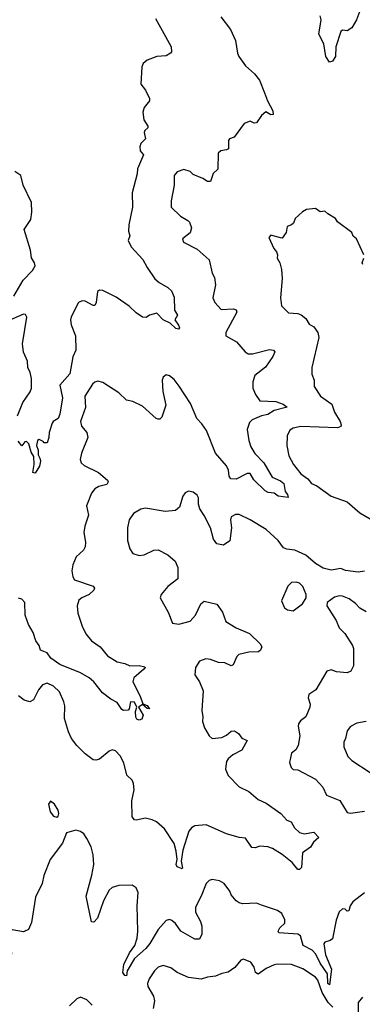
# Model space of a CAD drawing. Extents: x 1603745 to 1745082, y 385868 to 533966.
# Tile 455 of 646: x 1704642 to 1706801, y 455054 to 461257. Entities that reach past the tile are written whole.
import ezdxf

# ---------------------------------------------------------------- set-up
doc = ezdxf.new("R2010")
doc.units = 0

msp = doc.modelspace()

# ---------------------------------------------------------------- linework, layer by layer
at = {"layer": '0CON20XD'}
for points in [[(1706783.6, 461306.4), (1706764.5, 461255.5), (1706734.5, 461205.5), (1706705, 461186), (1706675, 461190), (1706665, 461182.5), (1706634.2, 461085), (1706632, 461025), (1706613.3, 460995), (1706595, 460988.8), (1706571.4, 461025), (1706559.1, 461105), (1706526.5, 461165), (1706541.4, 461255), (1706535, 461280)], [(1705908.8, 461275), (1705970, 461195), (1706001.4, 461125), (1706013.6, 461045), (1706023.3, 461025), (1706065, 460965.6), (1706121.9, 460915), (1706153.1, 460875), (1706185, 460796.7), (1706203.8, 460745), (1706236.7, 460683.3), (1706240, 460660), (1706225, 460657.5), (1706193.6, 460676.4), (1706165, 460652.5), (1706135, 460606.7), (1706120, 460605), (1706095, 460616.7), (1706056.4, 460603.6), (1705993.9, 460516.1), (1705963.8, 460505), (1705958, 460495), (1705956.9, 460443.1), (1705945, 460435.8), (1705909.2, 460430.8), (1705892, 460415), (1705891.2, 460315), (1705861.7, 460288.3), (1705845, 460237.5), (1705825, 460236.7), (1705795.9, 460255.9), (1705735, 460281.2), (1705715, 460301.2), (1705675, 460313.3), (1705635, 460298), (1705615.9, 460274.1), (1705615.8, 460215), (1705596.1, 460116.1), (1705595.9, 460075.9), (1705655, 460018.8), (1705701.7, 459991.7), (1705711.2, 459981.2), (1705724, 459945), (1705715, 459913.3), (1705666.7, 459875), (1705673.3, 459855), (1705760.5, 459810.5), (1705835, 459743.3), (1705855, 459660), (1705868.3, 459631.7), (1705875.8, 459585.8), (1705858.8, 459505), (1705871.2, 459475), (1705911.3, 459431.3), (1705990, 459435), (1706005, 459428.8), (1706010, 459415), (1705940.6, 459285), (1705940.6, 459265), (1706007.9, 459227.9), (1706061.9, 459165), (1706082.1, 459152.1), (1706108.6, 459151.4), (1706215, 459178.7), (1706241.2, 459175), (1706250, 459165), (1706236.8, 459135), (1706191.7, 459068.3), (1706122.9, 459015), (1706110.8, 458975), (1706111.2, 458935), (1706128.2, 458895), (1706155, 458854.5), (1706255, 458851.2), (1706302, 458835), (1706326.7, 458815), (1706245.2, 458794.8), (1706205, 458769.7), (1706165, 458760), (1706105.8, 458735), (1706090.5, 458719.5), (1706076.1, 458675), (1706084.7, 458605), (1706097.5, 458565), (1706123.2, 458523.2), (1706179.5, 458465), (1706233.5, 458375), (1706285, 458352.3), (1706305.3, 458335), (1706314, 458285), (1706329.4, 458265), (1706333.6, 458246.4), (1706271.2, 458255), (1706245, 458272.9), (1706207.7, 458277.7), (1706187.7, 458287.7), (1706117.7, 458357.7), (1706095, 458397.9), (1706075, 458398.1), (1706005, 458362.5), (1705972.5, 458365), (1705961.7, 458381.7), (1705957.9, 458417.9), (1705945.7, 458445.7), (1705875.6, 458525), (1705818.6, 458668.6), (1705790.5, 458710.5), (1705757.8, 458745), (1705718.5, 458838.5), (1705646.9, 458946.9), (1705615, 458990), (1705585, 459014), (1705565, 459018.8), (1705545.9, 459004.1), (1705539.2, 458985), (1705543.8, 458915), (1705561.7, 458828.3), (1705537.7, 458752.3), (1705525, 458740), (1705515, 458740), (1705502.5, 458745), (1705415, 458821.2), (1705355, 458852), (1705315, 458860), (1705266.2, 458905), (1705165, 458971.4), (1705135, 458980), (1705115, 458974), (1705099.7, 458960.3), (1705052.5, 458885), (1705057, 458813), (1705025.5, 458725), (1705031.5, 458695), (1705065.5, 458655), (1705071.8, 458625), (1705031.2, 458525), (1705023.5, 458485), (1705030, 458465), (1705047.7, 458447.7), (1705139.2, 458405), (1705194.4, 458355), (1705198.6, 458345), (1705190.7, 458329.3), (1705140, 458315), (1705115, 458300.8), (1705095, 458273.8), (1705061.9, 458195), (1705075.6, 458135), (1705051.1, 458065), (1705045.8, 458025.8), (1705055.8, 457965), (1705054, 457935), (1705043.8, 457915), (1704996.6, 457873.4), (1704977.4, 457822.6), (1704971.2, 457785), (1704976.4, 457746.4), (1704988, 457728), (1705105, 457688.6), (1705114, 457675), (1705108.1, 457661.9), (1705078.8, 457635), (1705034, 457615), (1705015, 457600), (1705003.6, 457565), (1705007.4, 457517.4), (1705034.6, 457435), (1705058.5, 457388.5), (1705095, 457344.4), (1705148, 457305), (1705195, 457250), (1705255, 457212.1), (1705305, 457200.6), (1705335, 457185.5), (1705395, 457187.1), (1705430, 457180), (1705432.5, 457175), (1705423.3, 457165), (1705360, 457110), (1705354.2, 457085.8), (1705401.2, 456995), (1705417.5, 456947.5), (1705445, 456937.1), (1705460, 456915), (1705445, 456916.7), (1705415, 456942.5), (1705390, 456925), (1705420, 456875), (1705410.7, 456849.3), (1705395, 456843.3), (1705380, 456850), (1705373.4, 456863.4), (1705371.2, 456898.8), (1705380, 456925), (1705365, 456957.5), (1705340, 456960), (1705332.5, 456915), (1705325, 456907.5), (1705295, 456903.8), (1705285, 456910), (1705256.7, 456955), (1705215, 456976), (1705164.2, 457015), (1705108.9, 457085), (1705079.9, 457109.9), (1705025, 457141.6), (1704895.6, 457195), (1704838.6, 457235), (1704815, 457268.6), (1704772.5, 457285), (1704763.8, 457315), (1704743.4, 457343.4), (1704727.1, 457395), (1704697, 457447), (1704676.7, 457505), (1704674.3, 457585), (1704656, 457605), (1704635, 457613.1)], [(1705498, 461265), (1705560.6, 461150.6)], [(1705560.6, 461150.6), (1705596.7, 461085), (1705597.5, 461055), (1705591.2, 461045), (1705565, 461028.6), (1705505.6, 461024.4), (1705445, 461002), (1705419.5, 460980.5), (1705410.7, 460959.3), (1705405, 460850), (1705435, 460812.5), (1705460.7, 460760.7), (1705458.8, 460745), (1705425, 460702.5), (1705416.7, 460675), (1705423.8, 460625), (1705450, 460585), (1705450, 460575), (1705431.2, 460558.8), (1705426, 460545), (1705433.8, 460505), (1705404.4, 460475.6), (1705398, 460455), (1705400.5, 460430.5), (1705421.2, 460405), (1705383.4, 460316.6), (1705382.7, 460285), (1705350.4, 460165), (1705353.3, 460075), (1705330, 459965), (1705327.5, 459925), (1705335.8, 459895), (1705325.7, 459865), (1705344.2, 459825), (1705417.9, 459745), (1705444.7, 459694.7), (1705493.9, 459623.9), (1705520.1, 459600.1), (1705575, 459568.9), (1705598, 459548), (1705615, 459507.5), (1705617, 459427), (1705636.2, 459395), (1705620, 459365), (1705642.9, 459332.9), (1705648, 459315), (1705643.3, 459306.7), (1705625, 459312), (1705590, 459345), (1705546.7, 459366.7), (1705505, 459407.5), (1705460, 459395), (1705439.3, 459380.7), (1705415, 459383.3), (1705375, 459410), (1705331.7, 459451.7), (1705248.7, 459508.7), (1705165, 459551.4), (1705145, 459552.5), (1705132, 459545), (1705124.4, 459475), (1705115, 459455.8), (1705105, 459455.6), (1705055, 459483.6), (1705035, 459484.5), (1705013.1, 459475), (1704966.8, 459385), (1704962.2, 459365), (1704965.4, 459334.6), (1704993.1, 459265), (1704995.8, 459175), (1704976.9, 459133.1), (1704956.8, 459025), (1704894.2, 458955), (1704912.2, 458875), (1704895, 458772.5), (1704883.3, 458745), (1704852.5, 458725), (1704846.7, 458715), (1704826.7, 458655), (1704826.1, 458623.9), (1704815, 458590), (1704795, 458590), (1704790, 458600), (1704765, 458612.5), (1704754.2, 458605.8), (1704746.9, 458575), (1704757.1, 458545), (1704757.5, 458515), (1704769.4, 458495), (1704772.5, 458475), (1704765.5, 458444.5), (1704739.5, 458400.5), (1704723.9, 458403.9), (1704732.2, 458455), (1704730.8, 458505), (1704713.1, 458533.1), (1704700, 458585), (1704685, 458600), (1704675, 458597.5), (1704655, 458572.5), (1704631.1, 458601.1)], [(1704604.6, 459515), (1704664.4, 459615), (1704722.7, 459677.3), (1704740, 459705), (1704735.5, 459725), (1704715.3, 459755.3), (1704708.8, 459805), (1704670, 459935), (1704711.5, 459998.5), (1704718.9, 460045), (1704715.6, 460105.6), (1704663.6, 460215), (1704648.2, 460275), (1704611.1, 460301.1)], [(1706809.4, 459775), (1706765, 459876.2), (1706743.8, 459893.8), (1706735, 459916.7), (1706645, 459984), (1706632, 460005), (1706583.3, 460033.3), (1706565, 460051.2), (1706535, 460046.7), (1706505, 460066.7), (1706449.5, 460060.5), (1706423.2, 460046.8), (1706376.7, 460005), (1706366.2, 459975), (1706355, 459963.3), (1706327, 459953), (1706320, 459915), (1706295, 459880), (1706285, 459882.5), (1706225, 459900), (1706212.5, 459885), (1706243.3, 459815), (1706260, 459795), (1706266.7, 459775), (1706264, 459755), (1706281.2, 459725), (1706292, 459682), (1706295.8, 459625.8), (1706285.8, 459505), (1706292, 459455), (1706335, 459410), (1706395, 459405.8), (1706415, 459397.5), (1706444.4, 459374.4), (1706465, 459339.2), (1706495, 459322), (1706520, 459285), (1706526.9, 459255), (1706482.5, 459065), (1706483.4, 459023.4), (1706498, 458985), (1706497.5, 458945), (1706537.1, 458885), (1706609.2, 458835), (1706625.6, 458785), (1706661.1, 458725), (1706666.7, 458705), (1706665, 458694), (1706644.5, 458685.5), (1706414.4, 458694.4), (1706365, 458683.3), (1706345, 458670), (1706326.9, 458635), (1706324.4, 458575), (1706338.6, 458508.6), (1706366.5, 458455), (1706414.4, 458395), (1706458.1, 458365), (1706480.8, 458335), (1706515, 458319.2), (1706605, 458255.4), (1706705, 458218.9), (1706785, 458150.4), (1706875, 458098.4)], [(1706803.1, 459715), (1706800.6, 459725), (1706811.4, 459755)], [(1704628.8, 458761.2), (1704660.6, 458845), (1704707.6, 458912.4), (1704715.6, 458935), (1704716.9, 458996.9), (1704708.6, 459035), (1704691.9, 459065), (1704690.6, 459105), (1704665, 459162.5), (1704659.5, 459215), (1704687, 459383), (1704679.1, 459399.1), (1704665, 459402.5), (1704565, 459358)], [(1706815, 457783.3), (1706775, 457775.8), (1706695, 457786.4), (1706665, 457800), (1706605, 457789.6), (1706555, 457800.9), (1706505, 457831.2), (1706445, 457884), (1706375, 457914.6), (1706325, 457920.4), (1706305, 457928.9), (1706270, 457975), (1706195.6, 458045.6), (1706095, 458105.5), (1706025, 458138.6), (1706000.9, 458139.1), (1705974.2, 458125), (1705970, 458105), (1705975.6, 458055), (1705966.4, 457973.6), (1705925, 457946.9), (1705885, 457954.4), (1705862.9, 457985), (1705844.3, 458055), (1705805, 458133.3), (1705776.2, 458175), (1705768.8, 458205), (1705768.8, 458245), (1705760.7, 458260.7), (1705735, 458280), (1705705, 458286.7), (1705684.1, 458275.9), (1705670, 458255), (1705648.8, 458185), (1705622.5, 458165), (1705558.8, 458158.8), (1705435, 458180), (1705405, 458172), (1705358.8, 458145), (1705330.8, 458105), (1705320, 458055), (1705321.9, 457975), (1705335, 457922.5), (1705355, 457894), (1705395, 457880.8), (1705425, 457886), (1705487.5, 457915), (1705515, 457916.7), (1705575, 457885.6), (1705621.9, 457845), (1705637.5, 457805), (1705639.2, 457735), (1705576.2, 457685), (1705533.8, 457635), (1705526.7, 457615), (1705577.1, 457525), (1705605, 457453.8), (1705645, 457448.6), (1705715, 457467.5), (1705750, 457505), (1705782.7, 457577.3), (1705805, 457593.8), (1705885, 457574), (1705919.5, 457525), (1705940, 457465), (1706006.2, 457425), (1706090.7, 457390.7), (1706156.7, 457325), (1706166.7, 457305), (1706160, 457285), (1706146.4, 457273.6), (1706085, 457271.5), (1706023, 457257), (1706010.8, 457245), (1705987.3, 457192.7), (1705975, 457186.2), (1705935, 457204), (1705895, 457206.2), (1705845, 457225.7), (1705815, 457230), (1705774, 457215), (1705748.8, 457175), (1705745, 457130), (1705773.8, 457085), (1705798.8, 457028.8), (1705788.8, 456905), (1705796.1, 456863.9), (1705793.3, 456835), (1705805.8, 456795.8), (1705835.9, 456745.9), (1705855, 456728.8), (1705915, 456735.6), (1705945, 456749.4), (1705975, 456774.2), (1705995, 456776.2), (1706019.7, 456759.7), (1706041.2, 456731.2), (1706076.2, 456715), (1706041.4, 456655), (1705985, 456625.7), (1705955, 456600), (1705945, 456583.3), (1705940, 456555), (1705939.2, 456535), (1705954.7, 456494.7), (1706025, 456424.4), (1706084.7, 456394.7), (1706145, 456344.5), (1706195, 456320), (1706288, 456255), (1706324.4, 456214.4), (1706352.7, 456202.7), (1706372.5, 456165), (1706405, 456137.1), (1706435, 456126.9), (1706495, 456137.5), (1706526.7, 456105), (1706494, 456076), (1706475, 456043.8), (1706422.9, 456007.1), (1706418, 455915), (1706405, 455903.3), (1706395, 455902.5), (1706358, 455948), (1706295, 455997.5), (1706235, 456034.4), (1706205, 456045.6), (1706155, 456049.2), (1706125, 456038.8), (1706105, 456040.8), (1706065, 456100.8), (1706025, 456104.4), (1705945, 456127.1), (1705816.5, 456183.5), (1705745, 456177.9), (1705724.4, 456165.6), (1705707.5, 456145), (1705669.5, 456025), (1705658.8, 455955), (1705667.7, 455912.3), (1705665, 455906.2), (1705635, 455920.3), (1705628.4, 455935), (1705634.7, 455965), (1705627.6, 456017.6), (1705615, 456067.5), (1705555, 456160), (1705503, 456203), (1705475.8, 456215.8), (1705435, 456226.2), (1705375, 456213.3), (1705365, 456216.7), (1705350, 456235), (1705348.5, 456335), (1705362.5, 456405), (1705359.2, 456445), (1705350, 456465), (1705317.5, 456497.5), (1705298.1, 456575), (1705275, 456620), (1705245, 456650), (1705225, 456656), (1705205, 456648.8), (1705145, 456598), (1705121.7, 456591.7), (1705104.1, 456594.1), (1705055, 456632), (1705002.5, 456685), (1704969.1, 456729.1), (1704949.2, 456770.8), (1704923.7, 456853.7), (1704925.6, 456935), (1704920.3, 456960.3), (1704892.1, 457022.1), (1704855, 457058), (1704815, 457076), (1704785, 457066), (1704760.8, 457035), (1704728.8, 456971.2), (1704705, 456958.8), (1704670.3, 456970.3), (1704635, 456998)], [(1706365, 457533.3), (1706423.9, 457576.1), (1706447.5, 457615), (1706447.5, 457635), (1706425, 457686.7), (1706405, 457706), (1706385, 457713.8), (1706355, 457710), (1706332.1, 457687.9), (1706291.2, 457595), (1706310.7, 457550.7), (1706328.3, 457538.3), (1706365, 457533.3)], [(1706825, 457526), (1706785, 457548.8), (1706757.9, 457577.9), (1706717.6, 457607.6), (1706675, 457625.6), (1706655, 457627.1), (1706625, 457618), (1706580, 457585), (1706577.5, 457565), (1706635, 457472.5), (1706655.9, 457425.9), (1706690.5, 457390.5), (1706740, 457315), (1706746.2, 457295), (1706746.2, 457185), (1706727.7, 457152.3), (1706705, 457141.2), (1706639.1, 457149.1), (1706605, 457160.8), (1706576.8, 457153.2), (1706507.5, 457035), (1706464.4, 457005), (1706460.5, 456985), (1706471.9, 456945), (1706471.1, 456925), (1706444.2, 456865), (1706410.7, 456839.3), (1706399.4, 456820.6), (1706396.5, 456805), (1706407.5, 456745), (1706396.8, 456683.2), (1706382.7, 456657.3), (1706354, 456635), (1706342, 456578), (1706352.5, 456545), (1706365, 456532.5), (1706395, 456530.6), (1706505, 456472), (1706551.4, 456421.4), (1706575, 456370.8), (1706658.3, 456338.3), (1706705, 456262.5), (1706727.1, 456257.1), (1706815, 456270.8)], [(1706824.5, 456835.5), (1706766.7, 456825), (1706726.6, 456803.4), (1706705, 456777.5), (1706695, 456727.5), (1706684.3, 456705), (1706684.3, 456675), (1706710, 456615), (1706735, 456590), (1706850, 456515)], [(1704875, 456232.5), (1704885, 456240), (1704888.8, 456255), (1704885, 456277.5), (1704860, 456315), (1704835, 456332.5), (1704823.8, 456315), (1704833.3, 456266.7), (1704855, 456240), (1704875, 456232.5)], [(1706814.3, 455755.7), (1706740.9, 455699.1), (1706723.8, 455675), (1706715, 455643.3), (1706705, 455641.2), (1706692.7, 455652.7), (1706675, 455656), (1706655, 455636.7), (1706636.2, 455583.8), (1706613.6, 455466.4), (1706597.5, 455455), (1706565, 455446.2), (1706558, 455435), (1706568.8, 455365), (1706607, 455275), (1706595, 455177.1), (1706584.2, 455185), (1706580.5, 455245), (1706535, 455312), (1706508.6, 455368.6), (1706485.7, 455395.7), (1706428.1, 455425), (1706410.4, 455485), (1706394.7, 455495.3), (1706274.3, 455505), (1706271.2, 455515), (1706280, 455535), (1706311.5, 455565), (1706311.5, 455585), (1706294.2, 455625), (1706265.5, 455645.5), (1706165, 455679.2), (1706135, 455690), (1706045.8, 455685.8), (1706025, 455692.9), (1706005, 455706), (1705975, 455743.8), (1705966.7, 455766.7), (1705930, 455815), (1705901.7, 455831.7), (1705855, 455840), (1705835, 455833.3), (1705816.7, 455815), (1705785.7, 455735), (1705748.9, 455665), (1705748.6, 455635), (1705780.6, 455575), (1705790, 455545), (1705788.8, 455495), (1705775, 455463.8), (1705745, 455464), (1705656.2, 455515), (1705622.5, 455562.5), (1705601.3, 455581.3), (1705585, 455587.9), (1705565, 455582.5), (1705514.5, 455525.5), (1705462.7, 455437.3), (1705436.9, 455405), (1705365, 455341.5), (1705319.8, 455265), (1705315, 455233.5), (1705305, 455236.1), (1705291.2, 455255), (1705297.2, 455305), (1705332.8, 455377.2), (1705367.7, 455425), (1705381.4, 455471.4), (1705387.1, 455515), (1705381.1, 455675), (1705388.8, 455758.8), (1705375, 455787.5), (1705350, 455805), (1705267, 455803), (1705225, 455788.8), (1705205, 455773.8), (1705168.8, 455705), (1705132.7, 455597.3), (1705108.3, 455571.7), (1705094.3, 455574.3), (1705060.6, 455735), (1705097.2, 455867.2), (1705108.5, 455935), (1705105.6, 455995), (1705091.2, 456045), (1705065, 456097.5), (1705045, 456127.5), (1705025, 456143.3), (1704995, 456150), (1704937, 456133), (1704910.7, 456069.3), (1704834, 455965), (1704794.2, 455865), (1704784.2, 455815)], [(1704784.2, 455815), (1704740.3, 455729.7), (1704715, 455570), (1704696.7, 455525), (1704665, 455510), (1704595, 455523.3), (1704574.1, 455505.9), (1704568.6, 455475), (1704590.8, 455375), (1704585, 455342.5), (1704569.5, 455330.5), (1704555, 455328), (1704501.7, 455338.3), (1704455, 455338), (1704435, 455330), (1704425, 455312.5), (1704421.5, 455285), (1704429.1, 455245), (1704464.6, 455175), (1704478.2, 455095), (1704528.8, 455045)], [(1706585.4, 455065), (1706548.4, 455128.4), (1706519.7, 455205), (1706505, 455225.5), (1706425, 455276.9), (1706355, 455304), (1706265, 455306.9), (1706245, 455301.4), (1706195, 455278.9), (1706145, 455243.1), (1706127.1, 455255), (1706118.6, 455288.6), (1706098.7, 455318.7), (1706052.7, 455337.3), (1706035, 455332), (1705998, 455285), (1705955, 455255.7), (1705915, 455248.1), (1705875, 455230.5), (1705825, 455224.3), (1705785, 455211.8), (1705705, 455223.5), (1705634.6, 455254.6), (1705595, 455283.1), (1705545, 455298.1), (1705515, 455286.7), (1705492.2, 455265), (1705458.1, 455215), (1705446.7, 455185), (1705448.9, 455165), (1705485.9, 455105.9), (1705491.4, 455075), (1705482.4, 455027.6)], [(1705097.6, 455047.6), (1705065, 455082), (1705025, 455098.8), (1705000.9, 455089.1), (1704955.6, 455044.4)], [(1706615, 455035.6), (1706585.4, 455065)], [(1706801.3, 455098.7), (1706774.5, 455065), (1706774.9, 454975)]]:
    msp.add_lwpolyline(points, dxfattribs=at)

doc.saveas('drawing.dxf')
